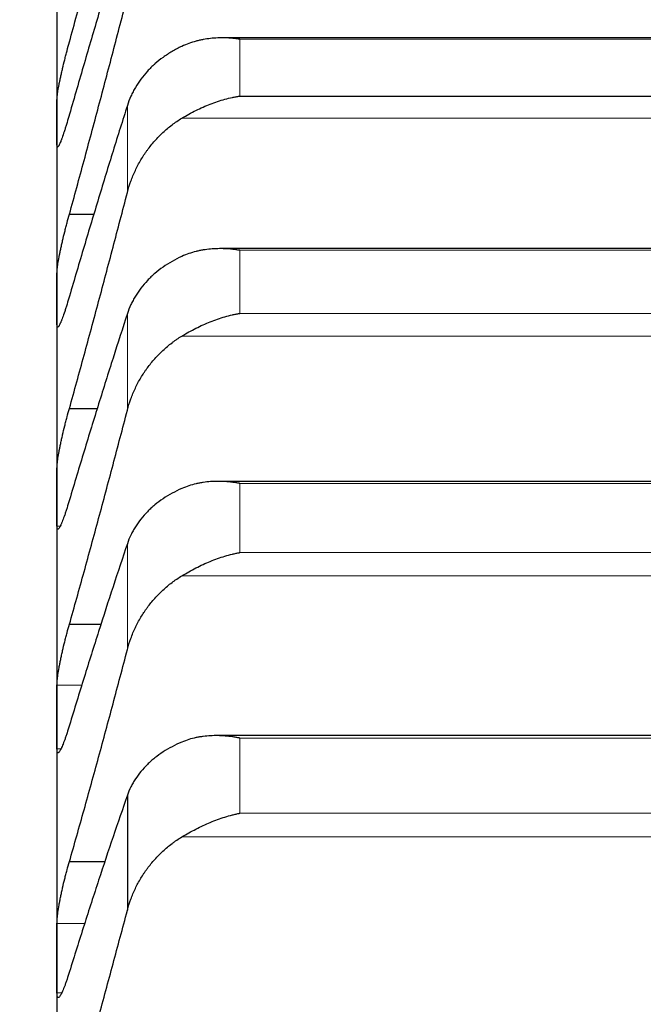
# Model space of a CAD drawing. Header units: inches. Extents: x 0 to 20790, y -12 to 14700.
# Tile 387 of 441: x 14150 to 14177, y 10851 to 10893. Entities that reach past the tile are written whole.
import ezdxf

# ---------------------------------------------------------------- set-up
doc = ezdxf.new("R2010")
doc.units = ezdxf.units.IN
doc.layers.add('1', color=7, linetype='Continuous', true_color=0xffffff)
doc.layers.add('254', color=7, linetype='Continuous', true_color=0xffffff)
doc.styles.add('latin_extended', font='simplex.shx')
doc.dimstyles.get("Standard").update_dxf_attribs({"dimtxt": 0.18, "dimasz": 0.18, "dimexe": 0.18, "dimexo": 0.0625, "dimgap": 0.09, "dimtad": 0, "dimtih": 1, "dimtoh": 1, "dimdec": 4, "dimzin": 0, "dimdsep": 46, "dimtxsty": 'Standard', "dimcen": 0.09, "dimadec": 0, "dimazin": 0, "dimtfac": 1, "dimtdec": 4, "dimtofl": 0, "dimtmove": 0, "dimatfit": 3, "dimfxl": 1, "dimtolj": 1, "dimtzin": 0, "dimarcsym": 0})

# ---------------------------------------------------------------- blocks, each defined once
blk = doc.blocks.new('_U8')
at = {"layer": '254', "color": 3, "linetype": 'Continuous', "lineweight": 13, "transparency": 16777216}
for p, q in [((13940.838, 12760.442), (13940.838, 13273.442)), ((14453.838, 10418.957), (14453.838, 13273.442)), ((14331.338, 13238.442), (14063.338, 13238.442))]:
    blk.add_line(p, q, dxfattribs=at)
at = {"layer": '254', "color": 3, "transparency": 16777216}
for points in [[(14063.338, 13258.858), (14063.338, 13218.025), (13940.838, 13238.442)], [(14331.338, 13218.025), (14331.338, 13258.858), (14453.838, 13238.442)]]:
    blk.add_solid(points, dxfattribs=at)
at = {"layer": 'Defpoints', "color": 0, "transparency": 16777216}
for p in [(13940.838, 13238.442), (13940.838, 12725.442), (14453.838, 10383.957)]:
    blk.add_point(p, dxfattribs=at)
at = {"layer": '254', "color": 2, "lineweight": 13, "transparency": 16777216, "insert": (14074.347, 13422.192), "char_height": 122.5, "attachment_point": 1, "style": 'latin_extended'}
blk.add_mtext('\\A1;513', dxfattribs=at)

msp = doc.modelspace()

# ---------------------------------------------------------------- linework, layer by layer
at = {"layer": '1', "color": 2, "linetype": 'Continuous', "lineweight": 25}
for p, q in [((14151.838, 10895.617), (14151.838, 10888.985)), ((14196.737, 10892.615), (14158.964, 10892.615)), ((14159.694, 10890.112), (14195.982, 10890.112)), ((14151.838, 10888.985), (14151.838, 10881.4)), ((14152.376, 10885.038), (14153.446, 10885.038)), ((14196.825, 10883.555), (14158.877, 10883.555)), ((14151.838, 10881.4), (14151.838, 10872.875)), ((14152.376, 10876.69), (14153.599, 10876.69)), ((14196.914, 10873.551), (14158.789, 10873.551)), ((14151.838, 10872.875), (14151.838, 10863.422)), ((14152.376, 10867.408), (14153.76, 10867.408)), ((14151.838, 10863.422), (14151.838, 10853.058)), ((14197.001, 10862.622), (14158.701, 10862.622)), ((14154.865, 10860.058), (14154.865, 10855.114)), ((14152.376, 10857.208), (14153.93, 10857.208)), ((14151.838, 10853.058), (14151.838, 10841.798))]:
    msp.add_line(p, q, dxfattribs=at)
at = {"layer": '1', "color": 110, "linetype": 'Continuous', "lineweight": 13}
for p, q in [((14159.694, 10892.557), (14195.982, 10892.557)), ((14159.694, 10892.557), (14159.694, 10890.112)), ((14154.865, 10889.712), (14154.865, 10885.969)), ((14157.207, 10889.163), (14198.47, 10889.163)), ((14159.694, 10883.482), (14159.694, 10880.772)), ((14159.694, 10883.482), (14195.982, 10883.482)), ((14154.865, 10880.762), (14154.865, 10876.612)), ((14159.694, 10880.772), (14195.982, 10880.772)), ((14157.207, 10879.797), (14198.47, 10879.797)), ((14159.694, 10873.463), (14159.694, 10870.491)), ((14159.694, 10873.463), (14195.982, 10873.463)), ((14151.841, 10871.631), (14151.975, 10871.631)), ((14154.865, 10870.872), (14154.865, 10866.321)), ((14159.694, 10870.491), (14195.982, 10870.491)), ((14157.207, 10869.492), (14198.47, 10869.492)), ((14151.841, 10864.793), (14152.925, 10864.793)), ((14159.694, 10862.516), (14159.694, 10859.287)), ((14159.694, 10862.516), (14195.982, 10862.516)), ((14151.841, 10862.052), (14152.009, 10862.052)), ((14159.694, 10859.287), (14195.982, 10859.287)), ((14157.207, 10858.266), (14198.47, 10858.266)), ((14151.841, 10854.553), (14153.058, 10854.553)), ((14151.841, 10851.562), (14152.045, 10851.562))]:
    msp.add_line(p, q, dxfattribs=at)
at = {"layer": '1', "color": 2, "linetype": 'Continuous', "lineweight": 25}
for points in [[(14152.376, 10892.44), (14152.587, 10893.213), (14153.007, 10894.764), (14153.632, 10897.104), (14154.251, 10899.457), (14154.661, 10901.035), (14154.865, 10901.827)], [(14154.865, 10897.709), (14154.661, 10897.047), (14154.251, 10895.704), (14153.632, 10893.636), (14153.007, 10891.514), (14152.587, 10890.063), (14152.376, 10889.329)], [(14152.376, 10885.038), (14152.587, 10885.804), (14153.007, 10887.343), (14153.632, 10889.669), (14154.251, 10892.013), (14154.661, 10893.588), (14154.865, 10894.379)], [(14151.838, 10888.985), (14151.838, 10889.313), (14151.839, 10889.64), (14151.841, 10889.968)], [(14154.865, 10889.712), (14154.661, 10889.068), (14154.251, 10887.76), (14153.632, 10885.739), (14153.007, 10883.66), (14152.587, 10882.235), (14152.376, 10881.513)], [(14151.841, 10888.002), (14151.839, 10888.329), (14151.838, 10888.657), (14151.838, 10888.985)], [(14152.376, 10876.69), (14152.587, 10877.448), (14153.007, 10878.971), (14153.632, 10881.279), (14154.251, 10883.611), (14154.661, 10885.18), (14154.865, 10885.969)], [(14151.838, 10881.4), (14151.838, 10881.772), (14151.839, 10882.143), (14151.841, 10882.514)], [(14151.841, 10880.286), (14151.839, 10880.657), (14151.838, 10881.029), (14151.838, 10881.4)], [(14154.865, 10880.762), (14154.661, 10880.136), (14154.251, 10878.864), (14153.632, 10876.894), (14153.007, 10874.861), (14152.587, 10873.465), (14152.376, 10872.756)], [(14152.376, 10867.408), (14152.587, 10868.157), (14153.007, 10869.663), (14153.632, 10871.95), (14154.251, 10874.264), (14154.661, 10875.826), (14154.865, 10876.612)], [(14151.838, 10872.875), (14151.838, 10873.289), (14151.839, 10873.704), (14151.841, 10874.118)], [(14151.841, 10871.631), (14151.839, 10872.046), (14151.838, 10872.46), (14151.838, 10872.875)], [(14154.865, 10870.872), (14154.661, 10870.266), (14154.251, 10869.032), (14153.632, 10867.115), (14153.007, 10865.132), (14152.587, 10863.766), (14152.376, 10863.072)], [(14152.376, 10857.208), (14152.587, 10857.946), (14153.007, 10859.432), (14153.632, 10861.694), (14154.251, 10863.989), (14154.661, 10865.54), (14154.865, 10866.321)], [(14151.838, 10863.422), (14151.838, 10863.879), (14151.839, 10864.336), (14151.841, 10864.793)], [(14151.841, 10862.052), (14151.839, 10862.508), (14151.838, 10862.965), (14151.838, 10863.422)], [(14154.865, 10860.058), (14154.661, 10859.473), (14154.251, 10858.28), (14153.632, 10856.419), (14153.007, 10854.489), (14152.587, 10853.155), (14152.376, 10852.477)], [(14152.376, 10846.106), (14152.587, 10846.832), (14153.007, 10848.297), (14153.632, 10850.53), (14154.251, 10852.8), (14154.661, 10854.338), (14154.865, 10855.114)], [(14151.838, 10853.058), (14151.838, 10853.556), (14151.839, 10854.055), (14151.841, 10854.553)], [(14151.841, 10851.562), (14151.839, 10852.061), (14151.838, 10852.559), (14151.838, 10853.058)]]:
    msp.add_open_spline(points, degree=3, dxfattribs=at)
for points, knots in [([(14151.841, 10889.968), (14151.841, 10889.987), (14151.843, 10890.032), (14151.851, 10890.116), (14151.86, 10890.183), (14151.868, 10890.238), (14151.871, 10890.257), (14151.877, 10890.297), (14151.88, 10890.317), (14151.898, 10890.422), (14151.915, 10890.514), (14151.939, 10890.641), (14151.944, 10890.666), (14151.952, 10890.706), (14151.955, 10890.72), (14151.961, 10890.746), (14151.975, 10890.814), (14152.001, 10890.94), (14152.027, 10891.056), (14152.054, 10891.176), (14152.068, 10891.237), (14152.112, 10891.424), (14152.143, 10891.55), (14152.19, 10891.741), (14152.207, 10891.805), (14152.231, 10891.901), (14152.24, 10891.933), (14152.257, 10891.998), (14152.265, 10892.03), (14152.307, 10892.19), (14152.341, 10892.316), (14152.376, 10892.44)], [0, 0, 0, 0, 0.0625, 0.125, 0.1875, 0.1875, 0.21875, 0.21875, 0.25, 0.25, 0.375, 0.375, 0.40625, 0.40625, 0.421875, 0.421875, 0.4375, 0.5, 0.5625, 0.5625, 0.625, 0.625, 0.75, 0.75, 0.8125, 0.8125, 0.84375, 0.84375, 0.875, 0.875, 1, 1, 1, 1]), ([(14159.694, 10892.557), (14159.691, 10892.557), (14159.688, 10892.558), (14159.681, 10892.559), (14159.678, 10892.559), (14159.668, 10892.561), (14159.648, 10892.563), (14159.602, 10892.57), (14159.509, 10892.582), (14159.43, 10892.59), (14159.272, 10892.605), (14159.167, 10892.611), (14158.853, 10892.619), (14158.645, 10892.612), (14158.334, 10892.578), (14158.23, 10892.563), (14158.075, 10892.534), (14158.023, 10892.523), (14157.919, 10892.5), (14157.867, 10892.487), (14157.712, 10892.445), (14157.61, 10892.413), (14157.407, 10892.339), (14157.307, 10892.297), (14157.207, 10892.25)], [0, 0, 0, 0, 0.003906, 0.003906, 0.007813, 0.007813, 0.015625, 0.03125, 0.0625, 0.125, 0.125, 0.25, 0.25, 0.5, 0.5, 0.625, 0.625, 0.6875, 0.6875, 0.75, 0.75, 0.875, 0.875, 1, 1, 1, 1]), ([(14157.207, 10892.25), (14157.061, 10892.182), (14156.921, 10892.108), (14156.652, 10891.95), (14156.394, 10891.781), (14156.158, 10891.592), (14156.018, 10891.468), (14155.99, 10891.443), (14155.935, 10891.391), (14155.908, 10891.366), (14155.827, 10891.287), (14155.776, 10891.234), (14155.626, 10891.071), (14155.533, 10890.959), (14155.362, 10890.729), (14155.283, 10890.61), (14155.175, 10890.426), (14155.14, 10890.364), (14155.092, 10890.269), (14155.076, 10890.237), (14155.045, 10890.173), (14155.03, 10890.141), (14154.957, 10889.979), (14154.907, 10889.847), (14154.865, 10889.712)], [0, 0, 0, 0, 0.125, 0.125, 0.25, 0.375, 0.375, 0.40625, 0.40625, 0.4375, 0.4375, 0.5, 0.5, 0.625, 0.625, 0.75, 0.75, 0.8125, 0.8125, 0.84375, 0.84375, 0.875, 0.875, 1, 1, 1, 1]), ([(14157.207, 10889.163), (14157.307, 10889.223), (14157.407, 10889.282), (14157.608, 10889.393), (14157.709, 10889.446), (14157.913, 10889.547), (14158.016, 10889.595), (14158.222, 10889.687), (14158.326, 10889.73), (14158.536, 10889.81), (14158.641, 10889.848), (14158.851, 10889.917), (14158.956, 10889.948), (14159.166, 10890.005), (14159.271, 10890.031), (14159.43, 10890.065), (14159.509, 10890.081), (14159.602, 10890.097), (14159.648, 10890.105), (14159.668, 10890.108), (14159.681, 10890.11), (14159.688, 10890.111), (14159.694, 10890.112)], [0, 0, 0, 0, 0.125, 0.125, 0.25, 0.25, 0.375, 0.375, 0.5, 0.5, 0.625, 0.625, 0.75, 0.75, 0.875, 0.875, 0.9375, 0.96875, 0.984375, 0.992187, 0.992187, 1, 1, 1, 1]), ([(14152.376, 10889.329), (14152.341, 10889.206), (14152.307, 10889.088), (14152.257, 10888.919), (14152.24, 10888.865), (14152.216, 10888.784), (14152.207, 10888.758), (14152.191, 10888.706), (14152.183, 10888.68), (14152.143, 10888.555), (14152.112, 10888.464), (14152.069, 10888.34), (14152.055, 10888.301), (14152.035, 10888.246), (14152.028, 10888.229), (14152.015, 10888.195), (14152.008, 10888.178), (14151.977, 10888.1), (14151.955, 10888.05), (14151.93, 10888), (14151.925, 10887.991), (14151.916, 10887.975), (14151.911, 10887.967), (14151.899, 10887.947), (14151.891, 10887.937), (14151.87, 10887.916), (14151.86, 10887.914), (14151.85, 10887.929), (14151.849, 10887.933), (14151.846, 10887.942), (14151.845, 10887.948), (14151.842, 10887.967), (14151.841, 10887.983), (14151.841, 10888.002)], [0, 0, 0, 0, 0.125, 0.125, 0.1875, 0.1875, 0.21875, 0.21875, 0.25, 0.25, 0.375, 0.375, 0.4375, 0.4375, 0.46875, 0.46875, 0.5, 0.5, 0.625, 0.625, 0.65625, 0.65625, 0.6875, 0.6875, 0.75, 0.75, 0.875, 0.875, 0.90625, 0.90625, 0.9375, 0.9375, 1, 1, 1, 1]), ([(14154.865, 10885.969), (14154.907, 10886.134), (14154.957, 10886.296), (14155.072, 10886.612), (14155.201, 10886.923), (14155.359, 10887.221), (14155.488, 10887.439), (14155.533, 10887.511), (14155.603, 10887.618), (14155.627, 10887.653), (14155.675, 10887.723), (14155.7, 10887.758), (14155.825, 10887.929), (14156.036, 10888.192), (14156.271, 10888.433), (14156.519, 10888.662), (14156.648, 10888.771), (14156.818, 10888.9), (14156.852, 10888.925), (14156.921, 10888.975), (14157.026, 10889.049), (14157.134, 10889.118), (14157.207, 10889.163)], [0, 0, 0, 0, 0.125, 0.125, 0.25, 0.375, 0.375, 0.4375, 0.4375, 0.46875, 0.46875, 0.5, 0.5, 0.625, 0.75, 0.75, 0.875, 0.875, 0.90625, 0.90625, 0.9375, 1, 1, 1, 1]), ([(14151.841, 10882.514), (14151.841, 10882.536), (14151.843, 10882.585), (14151.851, 10882.676), (14151.86, 10882.748), (14151.868, 10882.807), (14151.871, 10882.827), (14151.877, 10882.869), (14151.88, 10882.89), (14151.898, 10882.999), (14151.915, 10883.095), (14151.939, 10883.226), (14151.944, 10883.253), (14151.952, 10883.294), (14151.955, 10883.307), (14151.961, 10883.335), (14151.975, 10883.404), (14152.001, 10883.533), (14152.027, 10883.652), (14152.054, 10883.773), (14152.068, 10883.835), (14152.112, 10884.024), (14152.143, 10884.151), (14152.19, 10884.342), (14152.207, 10884.407), (14152.231, 10884.503), (14152.24, 10884.535), (14152.257, 10884.599), (14152.265, 10884.632), (14152.307, 10884.791), (14152.341, 10884.916), (14152.376, 10885.038)], [0, 0, 0, 0, 0.0625, 0.125, 0.1875, 0.1875, 0.21875, 0.21875, 0.25, 0.25, 0.375, 0.375, 0.40625, 0.40625, 0.421875, 0.421875, 0.4375, 0.5, 0.5625, 0.5625, 0.625, 0.625, 0.75, 0.75, 0.8125, 0.8125, 0.84375, 0.84375, 0.875, 0.875, 1, 1, 1, 1]), ([(14159.694, 10883.482), (14159.691, 10883.482), (14159.688, 10883.483), (14159.681, 10883.484), (14159.678, 10883.484), (14159.668, 10883.486), (14159.648, 10883.489), (14159.602, 10883.497), (14159.509, 10883.51), (14159.43, 10883.52), (14159.272, 10883.537), (14159.167, 10883.545), (14158.853, 10883.559), (14158.645, 10883.555), (14158.334, 10883.527), (14158.23, 10883.514), (14158.075, 10883.488), (14158.023, 10883.479), (14157.919, 10883.457), (14157.867, 10883.445), (14157.712, 10883.406), (14157.61, 10883.376), (14157.407, 10883.305), (14157.307, 10883.266), (14157.207, 10883.22)], [0, 0, 0, 0, 0.003906, 0.003906, 0.007813, 0.007813, 0.015625, 0.03125, 0.0625, 0.125, 0.125, 0.25, 0.25, 0.5, 0.5, 0.625, 0.625, 0.6875, 0.6875, 0.75, 0.75, 0.875, 0.875, 1, 1, 1, 1]), ([(14157.207, 10883.22), (14157.061, 10883.154), (14156.921, 10883.082), (14156.652, 10882.929), (14156.394, 10882.766), (14156.158, 10882.584), (14156.018, 10882.463), (14155.99, 10882.439), (14155.935, 10882.389), (14155.908, 10882.364), (14155.827, 10882.288), (14155.776, 10882.237), (14155.626, 10882.079), (14155.533, 10881.971), (14155.362, 10881.748), (14155.283, 10881.632), (14155.175, 10881.454), (14155.14, 10881.394), (14155.092, 10881.302), (14155.076, 10881.271), (14155.045, 10881.209), (14155.03, 10881.178), (14154.957, 10881.021), (14154.907, 10880.893), (14154.865, 10880.762)], [0, 0, 0, 0, 0.125, 0.125, 0.25, 0.375, 0.375, 0.40625, 0.40625, 0.4375, 0.4375, 0.5, 0.5, 0.625, 0.625, 0.75, 0.75, 0.8125, 0.8125, 0.84375, 0.84375, 0.875, 0.875, 1, 1, 1, 1]), ([(14152.376, 10881.513), (14152.341, 10881.391), (14152.307, 10881.276), (14152.257, 10881.111), (14152.24, 10881.057), (14152.216, 10880.979), (14152.207, 10880.954), (14152.191, 10880.903), (14152.183, 10880.878), (14152.143, 10880.757), (14152.112, 10880.67), (14152.069, 10880.552), (14152.055, 10880.515), (14152.035, 10880.464), (14152.028, 10880.447), (14152.015, 10880.415), (14152.008, 10880.4), (14151.977, 10880.328), (14151.955, 10880.282), (14151.93, 10880.239), (14151.925, 10880.231), (14151.916, 10880.217), (14151.911, 10880.211), (14151.899, 10880.195), (14151.891, 10880.187), (14151.87, 10880.174), (14151.86, 10880.178), (14151.85, 10880.199), (14151.849, 10880.204), (14151.846, 10880.216), (14151.845, 10880.223), (14151.842, 10880.246), (14151.841, 10880.264), (14151.841, 10880.286)], [0, 0, 0, 0, 0.125, 0.125, 0.1875, 0.1875, 0.21875, 0.21875, 0.25, 0.25, 0.375, 0.375, 0.4375, 0.4375, 0.46875, 0.46875, 0.5, 0.5, 0.625, 0.625, 0.65625, 0.65625, 0.6875, 0.6875, 0.75, 0.75, 0.875, 0.875, 0.90625, 0.90625, 0.9375, 0.9375, 1, 1, 1, 1]), ([(14157.207, 10879.797), (14157.307, 10879.857), (14157.407, 10879.916), (14157.608, 10880.028), (14157.709, 10880.081), (14157.913, 10880.184), (14158.016, 10880.233), (14158.222, 10880.326), (14158.326, 10880.37), (14158.536, 10880.453), (14158.641, 10880.491), (14158.851, 10880.563), (14158.956, 10880.596), (14159.166, 10880.656), (14159.271, 10880.683), (14159.43, 10880.72), (14159.509, 10880.737), (14159.602, 10880.755), (14159.648, 10880.763), (14159.668, 10880.767), (14159.681, 10880.769), (14159.688, 10880.771), (14159.694, 10880.772)], [0, 0, 0, 0, 0.125, 0.125, 0.25, 0.25, 0.375, 0.375, 0.5, 0.5, 0.625, 0.625, 0.75, 0.75, 0.875, 0.875, 0.9375, 0.96875, 0.984375, 0.992187, 0.992187, 1, 1, 1, 1]), ([(14154.865, 10876.612), (14154.907, 10876.776), (14154.957, 10876.937), (14155.072, 10877.252), (14155.201, 10877.562), (14155.359, 10877.859), (14155.488, 10878.077), (14155.533, 10878.148), (14155.603, 10878.255), (14155.627, 10878.29), (14155.675, 10878.36), (14155.7, 10878.395), (14155.825, 10878.565), (14156.036, 10878.828), (14156.271, 10879.068), (14156.519, 10879.297), (14156.648, 10879.406), (14156.818, 10879.534), (14156.852, 10879.56), (14156.921, 10879.61), (14157.026, 10879.683), (14157.134, 10879.752), (14157.207, 10879.797)], [0, 0, 0, 0, 0.125, 0.125, 0.25, 0.375, 0.375, 0.4375, 0.4375, 0.46875, 0.46875, 0.5, 0.5, 0.625, 0.75, 0.75, 0.875, 0.875, 0.90625, 0.90625, 0.9375, 1, 1, 1, 1]), ([(14151.841, 10874.118), (14151.841, 10874.142), (14151.843, 10874.196), (14151.851, 10874.294), (14151.86, 10874.371), (14151.868, 10874.432), (14151.871, 10874.454), (14151.877, 10874.497), (14151.88, 10874.52), (14151.898, 10874.634), (14151.915, 10874.733), (14151.939, 10874.868), (14151.944, 10874.895), (14151.952, 10874.937), (14151.955, 10874.951), (14151.961, 10874.98), (14151.975, 10875.051), (14152.001, 10875.182), (14152.027, 10875.303), (14152.054, 10875.426), (14152.068, 10875.488), (14152.112, 10875.679), (14152.143, 10875.807), (14152.19, 10875.999), (14152.207, 10876.063), (14152.231, 10876.159), (14152.24, 10876.191), (14152.257, 10876.255), (14152.265, 10876.287), (14152.307, 10876.446), (14152.341, 10876.569), (14152.376, 10876.69)], [0, 0, 0, 0, 0.0625, 0.125, 0.1875, 0.1875, 0.21875, 0.21875, 0.25, 0.25, 0.375, 0.375, 0.40625, 0.40625, 0.421875, 0.421875, 0.4375, 0.5, 0.5625, 0.5625, 0.625, 0.625, 0.75, 0.75, 0.8125, 0.8125, 0.84375, 0.84375, 0.875, 0.875, 1, 1, 1, 1]), ([(14157.207, 10873.246), (14157.061, 10873.182), (14156.921, 10873.113), (14156.652, 10872.966), (14156.394, 10872.809), (14156.158, 10872.633), (14156.018, 10872.516), (14155.99, 10872.493), (14155.935, 10872.445), (14155.908, 10872.421), (14155.827, 10872.347), (14155.776, 10872.298), (14155.626, 10872.146), (14155.533, 10872.041), (14155.362, 10871.825), (14155.283, 10871.714), (14155.175, 10871.541), (14155.14, 10871.483), (14155.092, 10871.394), (14155.076, 10871.365), (14155.045, 10871.305), (14155.03, 10871.274), (14154.957, 10871.122), (14154.907, 10870.998), (14154.865, 10870.872)], [0, 0, 0, 0, 0.125, 0.125, 0.25, 0.375, 0.375, 0.40625, 0.40625, 0.4375, 0.4375, 0.5, 0.5, 0.625, 0.625, 0.75, 0.75, 0.8125, 0.8125, 0.84375, 0.84375, 0.875, 0.875, 1, 1, 1, 1]), ([(14159.694, 10873.463), (14159.691, 10873.463), (14159.688, 10873.464), (14159.681, 10873.465), (14159.678, 10873.466), (14159.668, 10873.467), (14159.648, 10873.471), (14159.602, 10873.479), (14159.509, 10873.494), (14159.43, 10873.505), (14159.272, 10873.525), (14159.167, 10873.535), (14158.853, 10873.555), (14158.645, 10873.555), (14158.334, 10873.533), (14158.23, 10873.522), (14158.075, 10873.499), (14158.023, 10873.49), (14157.919, 10873.47), (14157.867, 10873.459), (14157.712, 10873.423), (14157.61, 10873.395), (14157.407, 10873.328), (14157.307, 10873.29), (14157.207, 10873.246)], [0, 0, 0, 0, 0.003906, 0.003906, 0.007812, 0.007812, 0.015625, 0.03125, 0.0625, 0.125, 0.125, 0.25, 0.25, 0.5, 0.5, 0.625, 0.625, 0.6875, 0.6875, 0.75, 0.75, 0.875, 0.875, 1, 1, 1, 1]), ([(14152.376, 10872.756), (14152.341, 10872.636), (14152.307, 10872.523), (14152.257, 10872.362), (14152.24, 10872.31), (14152.216, 10872.234), (14152.207, 10872.209), (14152.191, 10872.16), (14152.183, 10872.136), (14152.143, 10872.02), (14152.112, 10871.936), (14152.069, 10871.825), (14152.055, 10871.79), (14152.035, 10871.742), (14152.028, 10871.726), (14152.015, 10871.697), (14152.008, 10871.683), (14151.977, 10871.617), (14151.955, 10871.575), (14151.93, 10871.539), (14151.925, 10871.532), (14151.916, 10871.521), (14151.911, 10871.516), (14151.899, 10871.503), (14151.891, 10871.498), (14151.87, 10871.493), (14151.86, 10871.502), (14151.85, 10871.53), (14151.849, 10871.537), (14151.846, 10871.551), (14151.845, 10871.559), (14151.842, 10871.586), (14151.841, 10871.607), (14151.841, 10871.631)], [0, 0, 0, 0, 0.125, 0.125, 0.1875, 0.1875, 0.21875, 0.21875, 0.25, 0.25, 0.375, 0.375, 0.4375, 0.4375, 0.46875, 0.46875, 0.5, 0.5, 0.625, 0.625, 0.65625, 0.65625, 0.6875, 0.6875, 0.75, 0.75, 0.875, 0.875, 0.90625, 0.90625, 0.9375, 0.9375, 1, 1, 1, 1]), ([(14157.207, 10869.492), (14157.307, 10869.553), (14157.407, 10869.611), (14157.608, 10869.724), (14157.709, 10869.778), (14157.913, 10869.881), (14158.016, 10869.931), (14158.222, 10870.026), (14158.326, 10870.071), (14158.536, 10870.156), (14158.641, 10870.196), (14158.851, 10870.27), (14158.956, 10870.304), (14159.166, 10870.367), (14159.271, 10870.396), (14159.43, 10870.435), (14159.509, 10870.453), (14159.602, 10870.473), (14159.648, 10870.482), (14159.668, 10870.486), (14159.681, 10870.489), (14159.688, 10870.49), (14159.694, 10870.491)], [0, 0, 0, 0, 0.125, 0.125, 0.25, 0.25, 0.375, 0.375, 0.5, 0.5, 0.625, 0.625, 0.75, 0.75, 0.875, 0.875, 0.9375, 0.96875, 0.984375, 0.992187, 0.992187, 1, 1, 1, 1]), ([(14154.865, 10866.321), (14154.907, 10866.484), (14154.957, 10866.644), (14155.072, 10866.958), (14155.201, 10867.266), (14155.359, 10867.562), (14155.488, 10867.779), (14155.533, 10867.85), (14155.603, 10867.956), (14155.627, 10867.991), (14155.675, 10868.061), (14155.7, 10868.095), (14155.825, 10868.265), (14156.036, 10868.527), (14156.271, 10868.766), (14156.519, 10868.994), (14156.648, 10869.103), (14156.818, 10869.231), (14156.852, 10869.256), (14156.921, 10869.306), (14157.026, 10869.379), (14157.134, 10869.448), (14157.207, 10869.492)], [0, 0, 0, 0, 0.125, 0.125, 0.25, 0.375, 0.375, 0.4375, 0.4375, 0.46875, 0.46875, 0.5, 0.5, 0.625, 0.75, 0.75, 0.875, 0.875, 0.90625, 0.90625, 0.9375, 1, 1, 1, 1]), ([(14151.841, 10864.793), (14151.841, 10864.819), (14151.843, 10864.878), (14151.851, 10864.983), (14151.86, 10865.064), (14151.868, 10865.128), (14151.871, 10865.151), (14151.877, 10865.196), (14151.88, 10865.22), (14151.898, 10865.338), (14151.915, 10865.441), (14151.939, 10865.579), (14151.944, 10865.608), (14151.952, 10865.65), (14151.955, 10865.665), (14151.961, 10865.694), (14151.975, 10865.767), (14152.001, 10865.9), (14152.027, 10866.023), (14152.054, 10866.147), (14152.068, 10866.211), (14152.112, 10866.403), (14152.143, 10866.531), (14152.19, 10866.723), (14152.207, 10866.787), (14152.231, 10866.883), (14152.24, 10866.915), (14152.257, 10866.978), (14152.265, 10867.01), (14152.307, 10867.167), (14152.341, 10867.29), (14152.376, 10867.408)], [0, 0, 0, 0, 0.0625, 0.125, 0.1875, 0.1875, 0.21875, 0.21875, 0.25, 0.25, 0.375, 0.375, 0.40625, 0.40625, 0.421875, 0.421875, 0.4375, 0.5, 0.5625, 0.5625, 0.625, 0.625, 0.75, 0.75, 0.8125, 0.8125, 0.84375, 0.84375, 0.875, 0.875, 1, 1, 1, 1]), ([(14152.376, 10863.072), (14152.341, 10862.954), (14152.307, 10862.843), (14152.257, 10862.686), (14152.24, 10862.636), (14152.216, 10862.563), (14152.207, 10862.539), (14152.191, 10862.492), (14152.183, 10862.469), (14152.143, 10862.357), (14152.112, 10862.277), (14152.069, 10862.172), (14152.055, 10862.139), (14152.035, 10862.094), (14152.028, 10862.08), (14152.015, 10862.053), (14152.008, 10862.04), (14151.977, 10861.98), (14151.955, 10861.944), (14151.93, 10861.914), (14151.925, 10861.908), (14151.916, 10861.9), (14151.911, 10861.896), (14151.899, 10861.887), (14151.891, 10861.885), (14151.87, 10861.887), (14151.86, 10861.902), (14151.85, 10861.937), (14151.849, 10861.944), (14151.846, 10861.962), (14151.845, 10861.971), (14151.842, 10862.001), (14151.841, 10862.025), (14151.841, 10862.052)], [0, 0, 0, 0, 0.125, 0.125, 0.1875, 0.1875, 0.21875, 0.21875, 0.25, 0.25, 0.375, 0.375, 0.4375, 0.4375, 0.46875, 0.46875, 0.5, 0.5, 0.625, 0.625, 0.65625, 0.65625, 0.6875, 0.6875, 0.75, 0.75, 0.875, 0.875, 0.90625, 0.90625, 0.9375, 0.9375, 1, 1, 1, 1]), ([(14157.207, 10862.344), (14157.061, 10862.283), (14156.921, 10862.217), (14156.652, 10862.075), (14156.394, 10861.924), (14156.158, 10861.755), (14156.018, 10861.643), (14155.99, 10861.62), (14155.935, 10861.574), (14155.908, 10861.551), (14155.827, 10861.48), (14155.776, 10861.432), (14155.626, 10861.286), (14155.533, 10861.185), (14155.362, 10860.977), (14155.283, 10860.87), (14155.175, 10860.704), (14155.14, 10860.648), (14155.092, 10860.562), (14155.076, 10860.533), (14155.045, 10860.475), (14155.03, 10860.446), (14154.957, 10860.299), (14154.907, 10860.18), (14154.865, 10860.058)], [0, 0, 0, 0, 0.125, 0.125, 0.25, 0.375, 0.375, 0.40625, 0.40625, 0.4375, 0.4375, 0.5, 0.5, 0.625, 0.625, 0.75, 0.75, 0.8125, 0.8125, 0.84375, 0.84375, 0.875, 0.875, 1, 1, 1, 1]), ([(14159.694, 10862.516), (14159.691, 10862.516), (14159.688, 10862.517), (14159.681, 10862.518), (14159.678, 10862.519), (14159.668, 10862.521), (14159.648, 10862.525), (14159.602, 10862.533), (14159.509, 10862.55), (14159.43, 10862.563), (14159.272, 10862.585), (14159.167, 10862.597), (14158.853, 10862.622), (14158.645, 10862.626), (14158.334, 10862.61), (14158.23, 10862.601), (14158.075, 10862.581), (14158.023, 10862.573), (14157.919, 10862.555), (14157.867, 10862.546), (14157.712, 10862.512), (14157.61, 10862.486), (14157.407, 10862.423), (14157.307, 10862.386), (14157.207, 10862.344)], [0, 0, 0, 0, 0.003906, 0.003906, 0.007813, 0.007813, 0.015625, 0.03125, 0.0625, 0.125, 0.125, 0.25, 0.25, 0.5, 0.5, 0.625, 0.625, 0.6875, 0.6875, 0.75, 0.75, 0.875, 0.875, 1, 1, 1, 1]), ([(14157.207, 10858.266), (14157.307, 10858.327), (14157.407, 10858.385), (14157.608, 10858.498), (14157.709, 10858.552), (14157.913, 10858.657), (14158.016, 10858.707), (14158.222, 10858.803), (14158.326, 10858.849), (14158.536, 10858.936), (14158.641, 10858.977), (14158.851, 10859.054), (14158.956, 10859.09), (14159.166, 10859.156), (14159.271, 10859.186), (14159.43, 10859.227), (14159.509, 10859.247), (14159.602, 10859.268), (14159.648, 10859.278), (14159.668, 10859.282), (14159.681, 10859.285), (14159.688, 10859.286), (14159.694, 10859.287)], [0, 0, 0, 0, 0.125, 0.125, 0.25, 0.25, 0.375, 0.375, 0.5, 0.5, 0.625, 0.625, 0.75, 0.75, 0.875, 0.875, 0.9375, 0.96875, 0.984375, 0.992187, 0.992187, 1, 1, 1, 1]), ([(14154.865, 10855.114), (14154.907, 10855.276), (14154.957, 10855.435), (14155.072, 10855.746), (14155.201, 10856.052), (14155.359, 10856.346), (14155.488, 10856.562), (14155.533, 10856.633), (14155.603, 10856.738), (14155.627, 10856.773), (14155.675, 10856.842), (14155.7, 10856.876), (14155.825, 10857.046), (14156.036, 10857.305), (14156.271, 10857.543), (14156.519, 10857.771), (14156.648, 10857.879), (14156.818, 10858.006), (14156.852, 10858.031), (14156.921, 10858.081), (14157.026, 10858.154), (14157.134, 10858.222), (14157.207, 10858.266)], [0, 0, 0, 0, 0.125, 0.125, 0.25, 0.375, 0.375, 0.4375, 0.4375, 0.46875, 0.46875, 0.5, 0.5, 0.625, 0.75, 0.75, 0.875, 0.875, 0.90625, 0.90625, 0.9375, 1, 1, 1, 1]), ([(14151.841, 10854.553), (14151.841, 10854.582), (14151.843, 10854.646), (14151.851, 10854.757), (14151.86, 10854.842), (14151.868, 10854.91), (14151.871, 10854.933), (14151.877, 10854.98), (14151.88, 10855.005), (14151.898, 10855.128), (14151.915, 10855.234), (14151.939, 10855.376), (14151.944, 10855.404), (14151.952, 10855.448), (14151.955, 10855.463), (14151.961, 10855.492), (14151.975, 10855.567), (14152.001, 10855.703), (14152.027, 10855.827), (14152.054, 10855.952), (14152.068, 10856.016), (14152.112, 10856.21), (14152.143, 10856.338), (14152.19, 10856.53), (14152.207, 10856.594), (14152.231, 10856.689), (14152.24, 10856.721), (14152.257, 10856.784), (14152.265, 10856.815), (14152.307, 10856.971), (14152.341, 10857.092), (14152.376, 10857.208)], [0, 0, 0, 0, 0.0625, 0.125, 0.1875, 0.1875, 0.21875, 0.21875, 0.25, 0.25, 0.375, 0.375, 0.40625, 0.40625, 0.421875, 0.421875, 0.4375, 0.5, 0.5625, 0.5625, 0.625, 0.625, 0.75, 0.75, 0.8125, 0.8125, 0.84375, 0.84375, 0.875, 0.875, 1, 1, 1, 1]), ([(14152.376, 10852.477), (14152.341, 10852.361), (14152.307, 10852.253), (14152.257, 10852.1), (14152.24, 10852.051), (14152.216, 10851.981), (14152.207, 10851.958), (14152.191, 10851.912), (14152.183, 10851.89), (14152.143, 10851.783), (14152.112, 10851.707), (14152.069, 10851.609), (14152.055, 10851.579), (14152.035, 10851.537), (14152.028, 10851.524), (14152.015, 10851.499), (14152.008, 10851.488), (14151.977, 10851.434), (14151.955, 10851.402), (14151.93, 10851.379), (14151.925, 10851.375), (14151.916, 10851.369), (14151.911, 10851.366), (14151.899, 10851.362), (14151.891, 10851.362), (14151.87, 10851.372), (14151.86, 10851.392), (14151.85, 10851.433), (14151.849, 10851.442), (14151.846, 10851.462), (14151.845, 10851.473), (14151.842, 10851.507), (14151.841, 10851.533), (14151.841, 10851.562)], [0, 0, 0, 0, 0.125, 0.125, 0.1875, 0.1875, 0.21875, 0.21875, 0.25, 0.25, 0.375, 0.375, 0.4375, 0.4375, 0.46875, 0.46875, 0.5, 0.5, 0.625, 0.625, 0.65625, 0.65625, 0.6875, 0.6875, 0.75, 0.75, 0.875, 0.875, 0.90625, 0.90625, 0.9375, 0.9375, 1, 1, 1, 1])]:
    msp.add_open_spline(points, degree=3, knots=knots, dxfattribs=at)

# ---------------------------------------------------------------- dimensions: what is measured, and where the dimension line sits
at = {"layer": '254', "color": 2, "linetype": 'Continuous', "lineweight": 13}
dim = msp.add_linear_dim(base=(13940.838, 13238.442), p1=(14453.838, 10383.957), p2=(13940.838, 12725.442), dimstyle='Standard', override={"dimscale": 35, "dimtxt": 3.5, "dimasz": 3.5, "dimexe": 1, "dimexo": 1, "dimgap": 1.75, "dimtad": 1, "dimtih": 1, "dimtoh": 0, "dimdec": 2, "dimlfac": 1, "dimzin": 8, "dimdsep": 46, "dimlunit": 2, "dimtxsty": 'latin_extended', "dimsah": 1, "dimse1": 0, "dimse2": 0, "dimsd1": 0, "dimsd2": 0, "dimclrd": 3, "dimclre": 3, "dimclrt": 2, "dimtol": 0, "dimtm": -0.1, "dimtfac": 0.714286, "dimtdec": 3, "dimtofl": 1, "dimtmove": 0, "dimtzin": 8, "dimlwd": 13, "dimlwe": 13}, dxfattribs=at)
dim.commit()
dim.dimension.update_dxf_attribs({"geometry": '_U8', "text_midpoint": (14220.18, 13238.442), "dimtype": 160})

doc.saveas('drawing.dxf')
